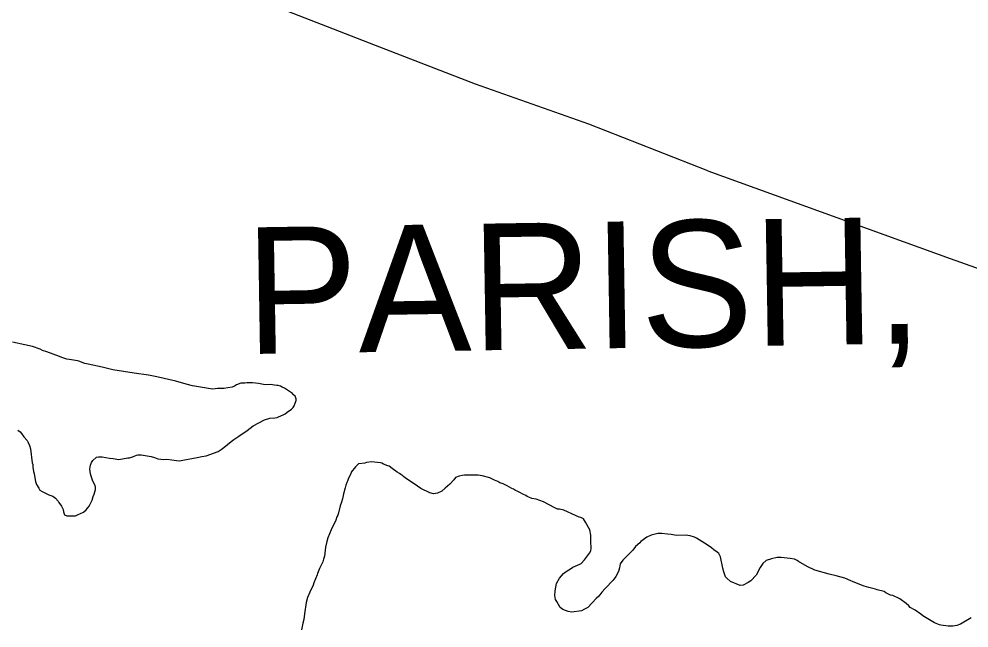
# Model space of a CAD drawing. Extents: x 3715084 to 3753216, y 488173 to 513963.
# Drawn here: x 3722166 to 3723668, y 495976 to 496938 of the extents above; entities that cross this region are included whole.
import ezdxf

# ---------------------------------------------------------------- set-up
doc = ezdxf.new("R2010")
doc.units = 0
for name, color, linetype in [('V-SITE-VEGE', 7, 'Continuous'), ('V-TOPO-GNAM-IDEN', 7, 'Continuous'), ('V-TOPO-SHOR', 7, 'Continuous')]:
    doc.layers.add(name, color=color, linetype=linetype)

msp = doc.modelspace()

# ---------------------------------------------------------------- linework, layer by layer
at = {"layer": 'V-SITE-VEGE'}
for p, q in [((3722175.7, 496423.5), (3722156, 496427.4)), ((3722187.7, 496420.4), (3722175.7, 496423.5)), ((3722199.7, 496416.3), (3722187.7, 496420.4)), ((3722203.6, 496414.2), (3722199.7, 496416.3)), ((3722210.1, 496412.2), (3722203.6, 496414.2)), ((3722230.4, 496405), (3722210.1, 496412.2)), ((3722234.2, 496403.4), (3722230.4, 496405)), ((3722241.9, 496400.8), (3722234.2, 496403.4)), ((3722249.5, 496399.4), (3722241.9, 496400.8)), ((3722258.8, 496397.9), (3722249.5, 496399.4)), ((3722261, 496397.4), (3722258.8, 496397.9)), ((3722270.3, 496393.8), (3722261, 496397.4)), ((3722275.8, 496392.8), (3722270.3, 496393.8)), ((3722297.6, 496387.8), (3722275.8, 496392.8)), ((3722314.5, 496383.8), (3722297.6, 496387.8)), ((3722348.3, 496378.4), (3722314.5, 496383.8)), ((3722371.2, 496375.1), (3722348.3, 496378.4)), ((3722384.3, 496372.6), (3722371.2, 496375.1)), ((3722414.4, 496365.6), (3722384.3, 496372.6)), ((3722430.7, 496361), (3722414.4, 496365.6)), ((3722440.6, 496358.5), (3722430.7, 496361)), ((3722453.1, 496356.5), (3722440.6, 496358.5)), ((3722506.9, 496358.1), (3722503.1, 496356.4)), ((3722510.1, 496360.3), (3722506.9, 496358.1)), ((3722517.1, 496362.7), (3722510.1, 496360.3)), ((3722523.1, 496362.8), (3722517.1, 496362.7)), ((3722526.4, 496363.4), (3722523.1, 496362.8)), ((3722535.6, 496363), (3722526.4, 496363.4)), ((3722544.9, 496362.1), (3722535.6, 496363)), ((3722555.2, 496360.1), (3722544.9, 496362.1)), ((3722563.4, 496360.8), (3722555.2, 496360.1)), ((3722573.8, 496358.9), (3722563.4, 496360.8)), ((3722575.9, 496358.9), (3722573.8, 496358.9)), ((3722579.8, 496357.9), (3722575.9, 496358.9)), ((3722582, 496356.3), (3722579.8, 496357.9)), ((3722468.9, 496353.6), (3722453.1, 496356.5)), ((3722472.8, 496353.1), (3722468.9, 496353.6)), ((3722480.3, 496354.3), (3722472.8, 496353.1)), ((3722490.7, 496354.5), (3722480.3, 496354.3)), ((3722496.6, 496355.2), (3722490.7, 496354.5)), ((3722503.1, 496356.4), (3722496.6, 496355.2)), ((3722585.8, 496354.7), (3722582, 496356.3)), ((3722595.2, 496348.4), (3722585.8, 496354.7)), ((3722598.5, 496346.3), (3722595.2, 496348.4)), ((3722600.1, 496344.1), (3722598.5, 496346.3)), ((3722602.9, 496342), (3722600.1, 496344.1)), ((3722601, 496326.8), (3722604.6, 496335.5)), ((3722604.6, 496337.7), (3722602.9, 496342)), ((3722604.6, 496335.5), (3722604.6, 496337.7)), ((3722576.3, 496309.4), (3722583.9, 496312.8)), ((3722583.9, 496312.8), (3722587.1, 496314.5)), ((3722587.1, 496314.5), (3722590.3, 496316.8)), ((3722590.3, 496316.8), (3722596.8, 496321.8)), ((3722596.8, 496321.8), (3722599.4, 496324)), ((3722599.4, 496324), (3722601, 496326.8)), ((3722536.4, 496295.1), (3722554.1, 496304.7)), ((3722554.1, 496304.7), (3722562.8, 496307.5)), ((3722562.8, 496307.5), (3722570.9, 496307.7)), ((3722570.9, 496307.7), (3722574.2, 496308.3)), ((3722574.2, 496308.3), (3722576.3, 496309.4)), ((3722164.7, 496288.5), (3722168, 496285.8)), ((3722168, 496285.8), (3722170.2, 496283.1)), ((3722170.2, 496283.1), (3722174.1, 496277.8)), ((3722513.9, 496278.9), (3722526.7, 496287.8)), ((3722526.7, 496287.8), (3722536.4, 496295.1)), ((3722174.1, 496277.8), (3722179.1, 496271.9)), ((3722179.1, 496271.9), (3722180.8, 496269.2)), ((3722180.8, 496269.2), (3722183.1, 496264.3)), ((3722490.3, 496261), (3722501.5, 496270.5)), ((3722501.5, 496270.5), (3722505.8, 496273.8)), ((3722505.8, 496273.8), (3722513.9, 496278.9)), ((3722183.1, 496264.3), (3722184.3, 496258.9)), ((3722184.3, 496258.9), (3722187.4, 496236.7)), ((3722462.3, 496248), (3722481.2, 496254.9)), ((3722481.2, 496254.9), (3722486, 496257.7)), ((3722486, 496257.7), (3722490.3, 496261)), ((3722280.9, 496237.4), (3722283, 496240.7)), ((3722283, 496240.7), (3722288.9, 496245.7)), ((3722288.9, 496245.7), (3722292.2, 496246.3)), ((3722292.2, 496246.3), (3722297.6, 496246.4)), ((3722297.6, 496246.4), (3722309.6, 496244)), ((3722309.6, 496244), (3722315.1, 496243.5)), ((3722315.1, 496243.5), (3722324.3, 496242.1)), ((3722324.3, 496242.1), (3722338.4, 496244.5)), ((3722338.4, 496244.5), (3722341.1, 496244.6)), ((3722341.1, 496244.6), (3722347.1, 496246.9)), ((3722347.1, 496246.9), (3722351.9, 496249.1)), ((3722351.9, 496249.1), (3722354.1, 496249.7)), ((3722354.1, 496249.7), (3722359.5, 496249.3)), ((3722359.5, 496249.3), (3722375.3, 496246.9)), ((3722375.3, 496246.9), (3722380.3, 496245.3)), ((3722380.3, 496245.3), (3722385.7, 496243.2)), ((3722385.7, 496243.2), (3722395, 496242.3)), ((3722395, 496242.3), (3722399.9, 496242.4)), ((3722399.9, 496242.4), (3722408, 496241.5)), ((3722408, 496241.5), (3722415.1, 496240.6)), ((3722415.1, 496240.6), (3722420, 496240.1)), ((3722420, 496240.1), (3722425.5, 496240.8)), ((3722425.5, 496240.8), (3722447.7, 496245)), ((3722447.7, 496245), (3722455.2, 496246.8)), ((3722455.2, 496246.8), (3722462.3, 496248)), ((3722723.5, 496238.4), (3722715.4, 496237.1)), ((3722737.7, 496237), (3722723.5, 496238.4)), ((3722187.4, 496236.7), (3722188, 496234)), ((3722188, 496234), (3722188.1, 496230.2)), ((3722188.1, 496230.2), (3722189.3, 496223.1)), ((3722189.3, 496223.1), (3722190.5, 496219.4)), ((3722278.4, 496227), (3722279.4, 496233)), ((3722279.1, 496219.4), (3722278.4, 496227)), ((3722279.4, 496233), (3722280.9, 496237.4)), ((3722698.1, 496230.3), (3722691.2, 496222)), ((3722702.9, 496235.2), (3722698.1, 496230.3)), ((3722712.7, 496236.5), (3722702.9, 496235.2)), ((3722715.4, 496237.1), (3722712.7, 496236.5)), ((3722739.9, 496236.5), (3722737.7, 496237)), ((3722742.6, 496234.9), (3722739.9, 496236.5)), ((3722749.2, 496232.3), (3722742.6, 496234.9)), ((3722751.4, 496231.3), (3722749.2, 496232.3)), ((3722756.3, 496228.1), (3722751.4, 496231.3)), ((3722764.1, 496222.3), (3722756.3, 496228.1)), ((3722190.5, 496219.4), (3722192.4, 496207.4)), ((3722280.3, 496215.7), (3722279.1, 496219.4)), ((3722283.1, 496208.1), (3722280.3, 496215.7)), ((3722286.5, 496201.1), (3722283.1, 496208.1)), ((3722687, 496212.6), (3722685.5, 496207.7)), ((3722690.7, 496219.2), (3722687, 496212.6)), ((3722691.2, 496222), (3722690.7, 496219.2)), ((3722767.9, 496220.2), (3722764.1, 496222.3)), ((3722769.6, 496218.6), (3722767.9, 496220.2)), ((3722772.9, 496216.5), (3722769.6, 496218.6)), ((3722774.5, 496214.9), (3722772.9, 496216.5)), ((3722778.9, 496211.7), (3722774.5, 496214.9)), ((3722789.4, 496204.8), (3722778.9, 496211.7)), ((3722853.4, 496209.9), (3722847, 496203.2)), ((3722856.1, 496213.7), (3722853.4, 496209.9)), ((3722862, 496216), (3722856.1, 496213.7)), ((3722866.9, 496216.7), (3722862, 496216)), ((3722870.2, 496217.3), (3722866.9, 496216.7)), ((3722883.7, 496217.5), (3722870.2, 496217.3)), ((3722891.9, 496217.1), (3722883.7, 496217.5)), ((3722898.4, 496216.2), (3722891.9, 496217.1)), ((3722910.5, 496213.1), (3722898.4, 496216.2)), ((3722917.6, 496209.5), (3722910.5, 496213.1)), ((3722923.1, 496207.4), (3722917.6, 496209.5)), ((3722192.4, 496207.4), (3722194.1, 496202.6)), ((3722194.1, 496202.6), (3722197.5, 496196.7)), ((3722197.5, 496196.7), (3722199.1, 496193.4)), ((3722199.1, 496193.4), (3722203, 496191.3)), ((3722285.1, 496187.5), (3722287.2, 496194.6)), ((3722287.1, 496198.4), (3722286.5, 496201.1)), ((3722287.2, 496194.6), (3722287.1, 496198.4)), ((3722681.9, 496197.3), (3722679.4, 496188)), ((3722682.9, 496201.7), (3722681.9, 496197.3)), ((3722684.5, 496205.5), (3722682.9, 496201.7)), ((3722685.5, 496207.7), (3722684.5, 496205.5)), ((3722796, 496200.1), (3722789.4, 496204.8)), ((3722801.5, 496196.4), (3722796, 496200.1)), ((3722815.8, 496189.6), (3722801.5, 496196.4)), ((3722839.6, 496196.6), (3722834.8, 496192.1)), ((3722847, 496203.2), (3722839.6, 496196.6)), ((3722926.4, 496205.3), (3722923.1, 496207.4)), ((3722931.3, 496203.8), (3722926.4, 496205.3)), ((3722937.9, 496200.6), (3722931.3, 496203.8)), ((3722945, 496196.4), (3722937.9, 496200.6)), ((3722947.8, 496195.4), (3722945, 496196.4)), ((3722951.1, 496193.3), (3722947.8, 496195.4)), ((3722953.8, 496192.2), (3722951.1, 496193.3)), ((3722203, 496191.3), (3722206.3, 496189.8)), ((3722206.3, 496189.8), (3722213.4, 496186.1)), ((3722213.4, 496186.1), (3722220, 496184.1)), ((3722220, 496184.1), (3722223.8, 496180.9)), ((3722223.8, 496180.9), (3722228.3, 496176.1)), ((3722282.1, 496177.6), (3722283.6, 496183.7)), ((3722283.6, 496183.7), (3722285.1, 496187.5)), ((3722677.4, 496179.8), (3722675.8, 496174.9)), ((3722679.4, 496188), (3722677.4, 496179.8)), ((3722821.2, 496188), (3722815.8, 496189.6)), ((3722827.8, 496188.7), (3722821.2, 496188)), ((3722834.8, 496192.1), (3722827.8, 496188.7)), ((3722956.6, 496190.7), (3722953.8, 496192.2)), ((3722958.7, 496189.6), (3722956.6, 496190.7)), ((3722962.6, 496187.5), (3722958.7, 496189.6)), ((3722967.5, 496185.4), (3722962.6, 496187.5)), ((3722969.7, 496183.8), (3722967.5, 496185.4)), ((3722971.9, 496182.8), (3722969.7, 496183.8)), ((3722976.9, 496180.7), (3722971.9, 496182.8)), ((3722983.4, 496179.2), (3722976.9, 496180.7)), ((3722995.4, 496175.1), (3722983.4, 496179.2)), ((3722228.3, 496176.1), (3722229.4, 496173.9)), ((3722229.4, 496173.9), (3722233.3, 496168.6)), ((3722233.3, 496168.6), (3722236.1, 496163.2)), ((3722236.1, 496163.2), (3722236.8, 496159.4)), ((3722268.3, 496158.9), (3722272.6, 496162.8)), ((3722272.6, 496162.8), (3722274.7, 496165)), ((3722274.7, 496165), (3722277.4, 496168.3)), ((3722277.4, 496168.3), (3722281, 496175.5)), ((3722281, 496175.5), (3722282.1, 496177.6)), ((3722673.8, 496168.9), (3722671.2, 496158)), ((3722675.8, 496174.9), (3722673.8, 496168.9)), ((3723013, 496165.7), (3722995.4, 496175.1)), ((3723017.4, 496163.6), (3723013, 496165.7)), ((3723020.7, 496163.6), (3723017.4, 496163.6)), ((3723027.2, 496162.1), (3723020.7, 496163.6)), ((3722236.8, 496159.4), (3722238.5, 496154.5)), ((3722238.5, 496154.5), (3722241.8, 496153)), ((3722241.8, 496153), (3722255.4, 496153.2)), ((3722255.4, 496153.2), (3722258.6, 496154.9)), ((3722258.6, 496154.9), (3722268.3, 496158.9)), ((3722668.7, 496151.4), (3722667.1, 496146.5)), ((3722670.2, 496154.2), (3722668.7, 496151.4)), ((3722671.2, 496158), (3722670.2, 496154.2)), ((3723045.9, 496153.8), (3723027.2, 496162.1)), ((3723051.4, 496151.2), (3723045.9, 496153.8)), ((3723054.1, 496150.7), (3723051.4, 496151.2)), ((3723058.5, 496148.1), (3723054.1, 496150.7)), ((3723061.8, 496143.2), (3723058.5, 496148.1)), ((3722667.1, 496146.5), (3722659.8, 496131.1)), ((3723068.6, 496130.9), (3723061.8, 496143.2)), ((3722654.6, 496118.5), (3722652.6, 496112.5)), ((3722659.8, 496131.1), (3722654.6, 496118.5)), ((3723069.8, 496122.7), (3723068.6, 496130.9)), ((3723070, 496112.4), (3723069.8, 496122.7)), ((3723158.5, 496119.5), (3723148.9, 496112.3)), ((3723165.5, 496122.4), (3723158.5, 496119.5)), ((3723175.8, 496125.3), (3723165.5, 496122.4)), ((3723182.3, 496125.4), (3723175.8, 496125.3)), ((3723191, 496124), (3723182.3, 496125.4)), ((3723197, 496123.5), (3723191, 496124)), ((3723205.2, 496122.1), (3723197, 496123.5)), ((3723219.9, 496122.4), (3723205.2, 496122.1)), ((3723227, 496121.4), (3723219.9, 496122.4)), ((3723234.1, 496119.4), (3723227, 496121.4)), ((3723236.8, 496117.8), (3723234.1, 496119.4)), ((3723253.9, 496107.2), (3723236.8, 496117.8)), ((3722650.6, 496103.8), (3722649.2, 496089.6)), ((3722652.6, 496112.5), (3722650.6, 496103.8)), ((3723070.8, 496102.1), (3723070, 496112.4)), ((3723140.9, 496104.5), (3723136.6, 496099)), ((3723147.3, 496110.6), (3723140.9, 496104.5)), ((3723148.9, 496112.3), (3723147.3, 496110.6)), ((3723260.5, 496102.5), (3723253.9, 496107.2)), ((3722649.2, 496089.6), (3722647.7, 496084.7)), ((3723060.3, 496083.4), (3723068.2, 496093.9)), ((3723068.2, 496093.9), (3723069.8, 496097.7)), ((3723069.8, 496097.7), (3723070.8, 496102.1)), ((3723136.6, 496099), (3723120.6, 496082.9)), ((3723264.4, 496099.3), (3723260.5, 496102.5)), ((3723269.9, 496095.6), (3723264.4, 496099.3)), ((3723272.6, 496093.5), (3723269.9, 496095.6)), ((3723273.8, 496090.2), (3723272.6, 496093.5)), ((3723274.9, 496088.1), (3723273.8, 496090.2)), ((3723278.5, 496070.2), (3723274.9, 496088.1)), ((3722643.5, 496074.3), (3722641.4, 496069.9)), ((3722646.7, 496080.3), (3722643.5, 496074.3)), ((3722647.7, 496084.7), (3722646.7, 496080.3)), ((3723041.5, 496072.2), (3723052.8, 496076.7)), ((3723052.8, 496076.7), (3723054.9, 496077.9)), ((3723054.9, 496077.9), (3723060.3, 496083.4)), ((3723116.4, 496077.4), (3723115.4, 496070.9)), ((3723120.6, 496082.9), (3723116.4, 496077.4)), ((3723342, 496078), (3723337.7, 496071.4)), ((3723347.3, 496082.4), (3723342, 496078)), ((3723355.4, 496085.3), (3723347.3, 496082.4)), ((3723364.6, 496087.1), (3723355.4, 496085.3)), ((3723371.1, 496087.2), (3723364.6, 496087.1)), ((3723385.3, 496085.9), (3723371.1, 496087.2)), ((3723391.8, 496084.9), (3723385.3, 496085.9)), ((3723396.2, 496082.3), (3723391.8, 496084.9)), ((3723398.4, 496081.2), (3723396.2, 496082.3)), ((3723412.2, 496073.3), (3723398.4, 496081.2)), ((3723424.3, 496067), (3723412.2, 496073.3)), ((3722637.3, 496060), (3722632.1, 496047.4)), ((3722638.3, 496062.2), (3722637.3, 496060)), ((3722641.4, 496069.9), (3722638.3, 496062.2)), ((3723020.6, 496054.4), (3723027, 496062.1)), ((3723027, 496062.1), (3723031.3, 496064.9)), ((3723031.3, 496064.9), (3723039.3, 496070.5)), ((3723039.3, 496070.5), (3723041.5, 496072.2)), ((3723113.9, 496064.9), (3723109.7, 496057.2)), ((3723115.4, 496070.9), (3723113.9, 496064.9)), ((3723280.2, 496064.8), (3723278.5, 496070.2)), ((3723283.1, 496056.7), (3723280.2, 496064.8)), ((3723331.5, 496059.3), (3723322.9, 496050.4)), ((3723337.7, 496071.4), (3723331.5, 496059.3)), ((3723446.7, 496060.9), (3723424.3, 496067)), ((3723457.6, 496058.4), (3723446.7, 496060.9)), ((3723471.3, 496054.4), (3723457.6, 496058.4)), ((3722631.1, 496043.6), (3722625.8, 496032.6)), ((3722632.1, 496047.4), (3722631.1, 496043.6)), ((3723013.9, 496034.7), (3723015.9, 496046.1)), ((3723015.9, 496046.1), (3723020.6, 496054.4)), ((3723105.5, 496051.7), (3723092.7, 496038.4)), ((3723109.7, 496057.2), (3723105.5, 496051.7)), ((3723284.8, 496054.6), (3723283.1, 496056.7)), ((3723290.9, 496049.2), (3723284.8, 496054.6)), ((3723306.2, 496043), (3723290.9, 496049.2)), ((3723310.6, 496043.6), (3723306.2, 496043)), ((3723318.6, 496047.6), (3723310.6, 496043.6)), ((3723322.9, 496050.4), (3723318.6, 496047.6)), ((3723480, 496050.7), (3723471.3, 496054.4)), ((3723484.4, 496048.6), (3723480, 496050.7)), ((3723501.9, 496041.9), (3723484.4, 496048.6)), ((3722625.8, 496032.6), (3722622.2, 496023.9)), ((3723013, 496027), (3723013.9, 496034.7)), ((3723087.4, 496032.3), (3723082.6, 496026.2)), ((3723092.7, 496038.4), (3723087.4, 496032.3)), ((3723509.6, 496039.9), (3723501.9, 496041.9)), ((3723520, 496037.4), (3723509.6, 496039.9)), ((3723522.7, 496036.3), (3723520, 496037.4)), ((3723533.6, 496033.3), (3723522.7, 496036.3)), ((3723536.4, 496031.7), (3723533.6, 496033.3)), ((3723543.5, 496028), (3723536.4, 496031.7)), ((3723547.3, 496027), (3723543.5, 496028)), ((3722620.2, 496016.2), (3722617.3, 495998.2)), ((3722622.2, 496023.9), (3722620.2, 496016.2)), ((3723014.2, 496021.1), (3723013, 496027)), ((3723016.4, 496017.9), (3723014.2, 496021.1)), ((3723021.5, 496008.2), (3723016.4, 496017.9)), ((3723078.3, 496022.3), (3723065.5, 496008.5)), ((3723082.6, 496026.2), (3723078.3, 496022.3)), ((3723558.3, 496021.8), (3723547.3, 496027)), ((3723568.2, 496014.4), (3723558.3, 496021.8)), ((3723572.7, 496010.7), (3723568.2, 496014.4)), ((3722617.3, 495998.2), (3722616.3, 495989.5)), ((3723025.9, 496005), (3723021.5, 496008.2)), ((3723034.1, 496001.9), (3723025.9, 496005)), ((3723040.1, 496000.9), (3723034.1, 496001.9)), ((3723055.3, 496002.8), (3723040.1, 496000.9)), ((3723060.1, 496005.7), (3723055.3, 496002.8)), ((3723065.5, 496008.5), (3723060.1, 496005.7)), ((3723574.9, 496008.5), (3723572.7, 496010.7)), ((3723582.6, 496004.3), (3723574.9, 496008.5)), ((3723591.4, 495998), (3723582.6, 496004.3)), ((3723594.7, 495995.3), (3723591.4, 495998)), ((3722614.8, 495983.5), (3722612.8, 495973.1)), ((3722616.3, 495989.5), (3722614.8, 495983.5)), ((3723613.4, 495984.3), (3723594.7, 495995.3)), ((3723621.1, 495981.1), (3723613.4, 495984.3)), ((3723670.9, 495991.9), (3723654.2, 495981.8)), ((3723623.3, 495980.6), (3723621.1, 495981.1)), ((3723634.7, 495978.7), (3723623.3, 495980.6)), ((3723642.3, 495978.8), (3723634.7, 495978.7)), ((3723648.3, 495980), (3723642.3, 495978.8)), ((3723654.2, 495981.8), (3723648.3, 495980))]:
    msp.add_line(p, q, dxfattribs=at)
at = {"layer": 'V-TOPO-SHOR'}
for points in [[(3723254.9, 496697.9), (3723066.7, 496771.9), (3722887.7, 496835.3), (3722729.5, 496896.3), (3722552.3, 496965.1), (3722379.7, 497024.1), (3722256.2, 497066.8), (3722138, 497115.1), (3722078, 497137.4), (3722028.7, 497167.2), (3721897, 497260.3), (3721764.8, 497353), (3721629.2, 497438.8), (3721573.8, 497477.3)], [(3723254.9, 496697.9), (3723637.7, 496559.5), (3723978.5, 496438.3), (3724382.5, 496282.6), (3724575.9, 496206.5)]]:
    msp.add_lwpolyline(points, dxfattribs=at)

# ---------------------------------------------------------------- texts
at = {"layer": 'V-TOPO-GNAM-IDEN'}
msp.add_text('PARISH,', height=200, rotation=0.918, dxfattribs=at).set_placement((3722525.3, 496408.6))

doc.saveas('drawing.dxf')
